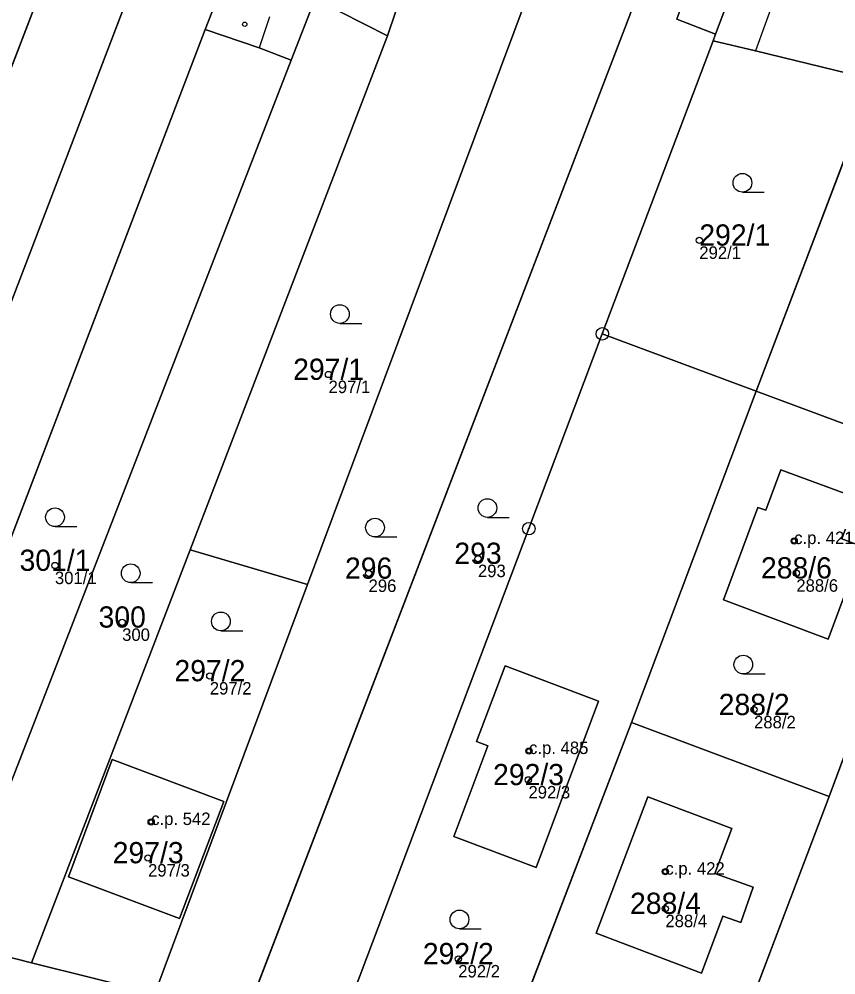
# Model space of a CAD drawing. Extents: x -603967 to -594699, y -1179315 to -1165625.
# Drawn here: x -597770.2 to -597704.7, y -1172446.7 to -1172370 of the extents above; entities that cross this region are included whole.
import ezdxf

# ---------------------------------------------------------------- set-up
doc = ezdxf.new("R2010")
doc.units = 0
for name, color, linetype in [('Definiční body', 7, 'Continuous'), ('Hranice parcel', 7, 'Continuous'), ('Parcelní čísla', 7, 'Continuous'), ('Polygon budovy', 7, 'Continuous'), ('Polygon parcely', 7, 'Continuous'), ('Vnitřní kresba', 7, 'Continuous'), ('Značky bodu BP', 7, 'Continuous'), ('Značky budov', 7, 'Continuous'), ('Značky kultur', 7, 'Continuous')]:
    doc.layers.add(name, color=color, linetype=linetype)

msp = doc.modelspace()

# ---------------------------------------------------------------- linework, layer by layer
at = {"layer": 'Definiční body'}
for centre in [(-597715.63, -1172387.76994), (-597745.36, -1172398.52994), (-597708.02, -1172411.86994), (-597767.3, -1172413.83994), (-597733.38, -1172413.27994), (-597742.15, -1172414.46994), (-597707.85, -1172414.44994), (-597761.91, -1172418.38994), (-597754.88, -1172422.68994), (-597711.24, -1172425.39994), (-597729.28, -1172428.69994), (-597729.33, -1172431.01994), (-597759.58, -1172434.38994), (-597759.83, -1172437.27994), (-597718.35, -1172438.36994), (-597718.35, -1172441.33994), (-597734.96, -1172445.36994)]:
    msp.add_circle(centre, 0.25, dxfattribs=at)
at = {"layer": 'Hranice parcel'}
for p, q in [((-597758.79, -1172361.28), (-597789.15, -1172440.56)), ((-597793.43, -1172432.8), (-597766.37, -1172362.38)), ((-597711.11, -1172362.67), (-597714.34, -1172371.24)), ((-597740.64, -1172371.37), (-597738.11, -1172363.93)), ((-597728.45, -1172365.57), (-597747.04, -1172415.37)), ((-597720.99, -1172369.15), (-597752, -1172449.92)), ((-597746.46, -1172368.45), (-597748.35, -1172373.32)), ((-597780.22, -1172436.14), (-597755.24, -1172370.86)), ((-597756.46, -1172412.58), (-597740.64, -1172371.37)), ((-597714.34, -1172371.24), (-597714.53, -1172371.77)), ((-597723.41, -1172395.27), (-597714.53, -1172371.77)), ((-597748.35, -1172373.32), (-597775.81, -1172444)), ((-597701.59, -1172374.92), (-597711.07, -1172399.86)), ((-597723.41, -1172395.27), (-597711.07, -1172399.86)), ((-597711.07, -1172399.86), (-597721.08, -1172426.42)), ((-597711.07, -1172399.86), (-597695.34, -1172405.72)), ((-597695.34, -1172405.72), (-597705.23, -1172432.36)), ((-597769.17, -1172445.68), (-597756.46, -1172412.58)), ((-597756.46, -1172412.58), (-597747.04, -1172415.37)), ((-597747.04, -1172415.37), (-597759.28, -1172448.14)), ((-597721.08, -1172426.42), (-597731.92, -1172454.72)), ((-597721.08, -1172426.42), (-597705.23, -1172432.36)), ((-597705.23, -1172432.36), (-597715.24, -1172458.75)), ((-597775.81, -1172444), (-597769.17, -1172445.68)), ((-597759.28, -1172448.14), (-597769.17, -1172445.68))]:
    msp.add_line(p, q, dxfattribs=at)
for points in [[(-597748.61, -1172353.5), (-597749.28, -1172355.27), (-597752.08, -1172362.67), (-597754.24, -1172368.26), (-597755.24, -1172370.86)], [(-597746.46, -1172368.45), (-597744.44, -1172369.46), (-597740.64, -1172371.37)], [(-597714.34, -1172371.24), (-597717.44, -1172370.05), (-597717.16, -1172369.3), (-597720.99, -1172369.15)], [(-597755.24, -1172370.86), (-597750.91, -1172372.35), (-597748.35, -1172373.32)], [(-597714.53, -1172371.77), (-597711.13, -1172372.59), (-597701.59, -1172374.92)], [(-597744.72, -1172451.7), (-597729.3, -1172410.88), (-597723.41, -1172395.27)], [(-597703.59, -1172415.14), (-597705.29, -1172419.73), (-597713.68, -1172416.59), (-597710.95, -1172409.19), (-597710.3, -1172409.41), (-597709.09, -1172406.16), (-597702.99, -1172408.41), (-597704.2, -1172411.71), (-597701.15, -1172412.85), (-597702.19, -1172415.67), (-597703.59, -1172415.14)], [(-597731.21, -1172421.88), (-597723.71, -1172424.71), (-597728.72, -1172438.04), (-597735.31, -1172435.56), (-597732.58, -1172428.29), (-597733.5, -1172427.94), (-597731.21, -1172421.88)], [(-597753.75, -1172432.75), (-597757.32, -1172442.13), (-597766.22, -1172438.78), (-597762.71, -1172429.4), (-597753.75, -1172432.75)], [(-597713.03, -1172434.92), (-597714.39, -1172438.52), (-597711.3, -1172439.63), (-597712.31, -1172442.45), (-597713.75, -1172441.95), (-597715.46, -1172446.51), (-597723.9, -1172443.32), (-597719.77, -1172432.38), (-597713.03, -1172434.92)]]:
    msp.add_lwpolyline(points, dxfattribs=at)
at = {"layer": 'Polygon budovy'}
for points in [[(-597717.44, -1172370.05), (-597714.34, -1172371.24), (-597711.11, -1172362.67), (-597710, -1172359.85), (-597706.11, -1172349.95), (-597704.68, -1172338.99), (-597711.75, -1172337.91), (-597713.55, -1172349.07), (-597709.94, -1172350.33), (-597717.16, -1172369.3)], [(-597701.15, -1172412.85), (-597704.2, -1172411.71), (-597702.99, -1172408.41), (-597709.09, -1172406.16), (-597710.3, -1172409.41), (-597710.95, -1172409.19), (-597713.68, -1172416.59), (-597705.29, -1172419.73), (-597703.59, -1172415.14), (-597702.19, -1172415.67)], [(-597731.21, -1172421.88), (-597733.5, -1172427.94), (-597732.58, -1172428.29), (-597735.31, -1172435.56), (-597728.72, -1172438.04), (-597723.71, -1172424.71)], [(-597766.22, -1172438.78), (-597757.32, -1172442.13), (-597753.75, -1172432.75), (-597762.71, -1172429.4)], [(-597723.9, -1172443.32), (-597715.46, -1172446.51), (-597713.75, -1172441.95), (-597712.31, -1172442.45), (-597711.3, -1172439.63), (-597714.39, -1172438.52), (-597713.03, -1172434.92), (-597719.77, -1172432.38)]]:
    msp.add_lwpolyline(points, close=True, dxfattribs=at)
at = {"layer": 'Polygon parcely'}
for points in [[(-597750.91, -1172372.35), (-597748.35, -1172373.32), (-597746.46, -1172368.45), (-597745.2, -1172365.21), (-597742.38, -1172357.97), (-597740.48, -1172345.04), (-597738.8, -1172334.2), (-597745.71, -1172333.23), (-597747.39, -1172345.52), (-597748.61, -1172353.5), (-597749.28, -1172355.27), (-597752.08, -1172362.67), (-597754.24, -1172368.26), (-597755.24, -1172370.86)], [(-597740.64, -1172371.37), (-597738.11, -1172363.93), (-597734.74, -1172354.68), (-597734.16, -1172350.08), (-597731.86, -1172335.26), (-597738.8, -1172334.2), (-597740.48, -1172345.04), (-597742.38, -1172357.97), (-597745.2, -1172365.21), (-597746.46, -1172368.45), (-597744.44, -1172369.46)], [(-597720.66, -1172368.28), (-597720.99, -1172369.15), (-597717.16, -1172369.3), (-597717.44, -1172370.05), (-597714.34, -1172371.24), (-597711.11, -1172362.67), (-597710, -1172359.85), (-597706.11, -1172349.95), (-597704.68, -1172338.99), (-597711.75, -1172337.91), (-597713.55, -1172349.07)], [(-597711.13, -1172372.59), (-597701.59, -1172374.92), (-597698.18, -1172366.22), (-597696.41, -1172361.13), (-597692.76, -1172351.8), (-597691.02, -1172340.89), (-597704.68, -1172338.99), (-597706.11, -1172349.95), (-597710, -1172359.85), (-597711.11, -1172362.67), (-597714.34, -1172371.24), (-597714.53, -1172371.77)], [(-597758.79, -1172361.28), (-597789.15, -1172440.56), (-597782.45, -1172442.31), (-597782.32, -1172441.9), (-597780.22, -1172436.14), (-597755.24, -1172370.86), (-597754.24, -1172368.26), (-597752.08, -1172362.67), (-597749.28, -1172355.27), (-597748.61, -1172353.5), (-597755.15, -1172351.97)], [(-597793.43, -1172432.8), (-597790.31, -1172433.99), (-597792.53, -1172439.78), (-597789.15, -1172440.56), (-597758.79, -1172361.28), (-597765.05, -1172358.92), (-597766.37, -1172362.38)], [(-597795.64, -1172438.59), (-597793.43, -1172432.8), (-597766.37, -1172362.38), (-597770.22, -1172359.79), (-597772.73, -1172362.82), (-597801.55, -1172437.37), (-597795.78, -1172438.96)], [(-597756.46, -1172412.58), (-597747.04, -1172415.37), (-597728.45, -1172365.57), (-597730.82, -1172364.45), (-597733.43, -1172363.22), (-597734.13, -1172365.28), (-597738.11, -1172363.93), (-597740.64, -1172371.37)], [(-597759.28, -1172448.14), (-597752, -1172449.92), (-597720.99, -1172369.15), (-597720.66, -1172368.28), (-597724.93, -1172366.07), (-597728.2, -1172364.9), (-597728.45, -1172365.57), (-597747.04, -1172415.37)], [(-597756.46, -1172412.58), (-597740.64, -1172371.37), (-597744.44, -1172369.46), (-597746.46, -1172368.45), (-597748.35, -1172373.32), (-597775.81, -1172444), (-597769.17, -1172445.68)], [(-597744.72, -1172451.7), (-597729.3, -1172410.88), (-597723.41, -1172395.27), (-597714.53, -1172371.77), (-597714.34, -1172371.24), (-597717.44, -1172370.05), (-597717.16, -1172369.3), (-597720.99, -1172369.15), (-597752, -1172449.92)], [(-597775.81, -1172444), (-597748.35, -1172373.32), (-597750.91, -1172372.35), (-597755.24, -1172370.86), (-597780.22, -1172436.14), (-597775.84, -1172437.73), (-597777.88, -1172443.48)], [(-597723.41, -1172395.27), (-597711.07, -1172399.86), (-597701.59, -1172374.92), (-597711.13, -1172372.59), (-597714.53, -1172371.77)], [(-597711.07, -1172399.86), (-597695.34, -1172405.72), (-597694.36, -1172403.22), (-597688.58, -1172387.49), (-597685.55, -1172379.32), (-597696.91, -1172376.77), (-597701.59, -1172374.92)], [(-597723.41, -1172395.27), (-597729.3, -1172410.88), (-597744.72, -1172451.7), (-597731.92, -1172454.72), (-597721.08, -1172426.42), (-597711.07, -1172399.86)], [(-597721.08, -1172426.42), (-597705.23, -1172432.36), (-597695.34, -1172405.72), (-597711.07, -1172399.86)], [(-597703.59, -1172415.14), (-597705.29, -1172419.73), (-597713.68, -1172416.59), (-597710.95, -1172409.19), (-597710.3, -1172409.41), (-597709.09, -1172406.16), (-597702.99, -1172408.41), (-597704.2, -1172411.71), (-597701.15, -1172412.85), (-597702.19, -1172415.67)], [(-597703.59, -1172415.14), (-597702.19, -1172415.67), (-597701.15, -1172412.85), (-597704.2, -1172411.71), (-597702.99, -1172408.41), (-597709.09, -1172406.16), (-597710.3, -1172409.41), (-597710.95, -1172409.19), (-597713.68, -1172416.59), (-597705.29, -1172419.73)], [(-597756.46, -1172412.58), (-597769.17, -1172445.68), (-597759.28, -1172448.14), (-597747.04, -1172415.37)], [(-597731.21, -1172421.88), (-597733.5, -1172427.94), (-597732.58, -1172428.29), (-597735.31, -1172435.56), (-597728.72, -1172438.04), (-597723.71, -1172424.71)], [(-597731.21, -1172421.88), (-597723.71, -1172424.71), (-597728.72, -1172438.04), (-597735.31, -1172435.56), (-597732.58, -1172428.29), (-597733.5, -1172427.94)], [(-597731.92, -1172454.72), (-597715.24, -1172458.75), (-597705.23, -1172432.36), (-597721.08, -1172426.42)], [(-597753.75, -1172432.75), (-597762.71, -1172429.4), (-597766.22, -1172438.78), (-597757.32, -1172442.13)], [(-597753.75, -1172432.75), (-597757.32, -1172442.13), (-597766.22, -1172438.78), (-597762.71, -1172429.4)], [(-597713.03, -1172434.92), (-597719.77, -1172432.38), (-597723.9, -1172443.32), (-597715.46, -1172446.51), (-597713.75, -1172441.95), (-597712.31, -1172442.45), (-597711.3, -1172439.63), (-597714.39, -1172438.52)], [(-597713.03, -1172434.92), (-597714.39, -1172438.52), (-597711.3, -1172439.63), (-597712.31, -1172442.45), (-597713.75, -1172441.95), (-597715.46, -1172446.51), (-597723.9, -1172443.32), (-597719.77, -1172432.38)]]:
    msp.add_lwpolyline(points, close=True, dxfattribs=at)
for points in [[(-597695.34, -1172405.72), (-597705.23, -1172432.36), (-597715.24, -1172458.75), (-597718.93, -1172469.1), (-597716.02, -1172469.81), (-597715.74, -1172470.11), (-597711.39, -1172472.58), (-597711.01, -1172481.09), (-597710.91, -1172487.26), (-597708.8, -1172525.13), (-597704.36, -1172552.37), (-597711.53, -1172578.94), (-597712.81, -1172585.71), (-597718.09, -1172613.54), (-597711.11, -1172616.23), (-597707.28, -1172588.93), (-597698.59, -1172552.22)], [(-597759.28, -1172448.14), (-597769.17, -1172445.68), (-597775.81, -1172444), (-597777.88, -1172443.48), (-597782.45, -1172442.31), (-597789.15, -1172440.56), (-597792.53, -1172439.78), (-597795.78, -1172438.96), (-597801.55, -1172437.37), (-597807.31, -1172435.77), (-597814.69, -1172434.52), (-597817.73, -1172434), (-597818.26, -1172433.91), (-597820.81, -1172433.27), (-597826.82, -1172431.75), (-597833.38, -1172429.92), (-597846.88, -1172426.7)]]:
    msp.add_lwpolyline(points, dxfattribs=at)
at = {"layer": 'Vnitřní kresba'}
for p, q in [((-597707.83, -1172363.53), (-597711.13, -1172372.59)), ((-597750.09, -1172369.87), (-597750.91, -1172372.35))]:
    msp.add_line(p, q, dxfattribs=at)
at = {"layer": 'Značky bodu BP'}
for centre, radius in [((-597723.41, -1172395.26988), 0.5), ((-597723.41, -1172395.26988), 0.0303), ((-597729.3, -1172410.87988), 0.5), ((-597729.3, -1172410.87988), 0.0303)]:
    msp.add_circle(centre, radius, dxfattribs=at)
at = {"layer": 'Značky budov'}
for centre in [(-597752.0768, -1172370.44916), (-597708.0268, -1172411.86916), (-597729.2868, -1172428.69916), (-597759.5868, -1172434.38916), (-597718.3568, -1172438.36916)]:
    msp.add_circle(centre, 0.175, dxfattribs=at)
at = {"layer": 'Značky kultur'}
for p, q in [((-597712.173, -1172383.91), (-597710.423, -1172383.91)), ((-597744.453, -1172394.43), (-597742.703, -1172394.43)), ((-597732.623, -1172409.98), (-597730.873, -1172409.98)), ((-597767.293, -1172410.72), (-597765.543, -1172410.72)), ((-597741.633, -1172411.55), (-597739.883, -1172411.55)), ((-597761.223, -1172415.21), (-597759.473, -1172415.21)), ((-597753.993, -1172419.07), (-597752.243, -1172419.07)), ((-597712.103, -1172422.53), (-597710.353, -1172422.53)), ((-597734.863, -1172442.96), (-597733.113, -1172442.96))]:
    msp.add_line(p, q, dxfattribs=at)
for centre in [(-597712.17286, -1172383.15981), (-597744.45286, -1172393.67981), (-597732.62286, -1172409.22981), (-597767.29286, -1172409.96981), (-597741.63286, -1172410.79981), (-597761.22286, -1172414.45981), (-597753.99286, -1172418.31981), (-597712.10286, -1172421.77981), (-597734.86286, -1172442.20981)]:
    msp.add_circle(centre, 0.75, dxfattribs=at)

# ---------------------------------------------------------------- texts
at = {"layer": 'Definiční body'}
for s, p in [('292/1', (-597715.63, -1172389.259)), ('297/1', (-597745.36, -1172400.019)), ('c.p. 421', (-597708.02, -1172412.12)), ('301/1', (-597767.3, -1172415.329)), ('293', (-597733.38, -1172414.769)), ('296', (-597742.15, -1172415.959)), ('288/6', (-597707.85, -1172415.939)), ('300', (-597761.91, -1172419.879)), ('297/2', (-597754.88, -1172424.179)), ('288/2', (-597711.24, -1172426.889)), ('c.p. 485', (-597729.28, -1172428.95)), ('292/3', (-597729.33, -1172432.509)), ('c.p. 542', (-597759.58, -1172434.64)), ('297/3', (-597759.83, -1172438.769)), ('c.p. 422', (-597718.35, -1172438.62)), ('288/4', (-597718.35, -1172442.829)), ('292/2', (-597734.96, -1172446.859))]:
    msp.add_text(s, height=0.999996, dxfattribs=at).set_placement(p)
at = {"layer": 'Parcelní čísla'}
for s, p in [('292/1', (-597715.63, -1172388.195)), ('297/1', (-597748.196, -1172398.955)), ('293', (-597735.27, -1172413.705)), ('301/1', (-597770.136, -1172414.265)), ('296', (-597744.04, -1172414.895)), ('288/6', (-597710.686, -1172414.875)), ('300', (-597763.8, -1172418.815)), ('297/2', (-597757.716, -1172423.115)), ('288/2', (-597714.076, -1172425.825)), ('292/3', (-597732.166, -1172431.445)), ('297/3', (-597762.666, -1172437.705)), ('288/4', (-597721.186, -1172441.765)), ('292/2', (-597737.796, -1172445.795))]:
    msp.add_text(s, height=1.699998, dxfattribs=at).set_placement(p)

doc.saveas('drawing.dxf')
